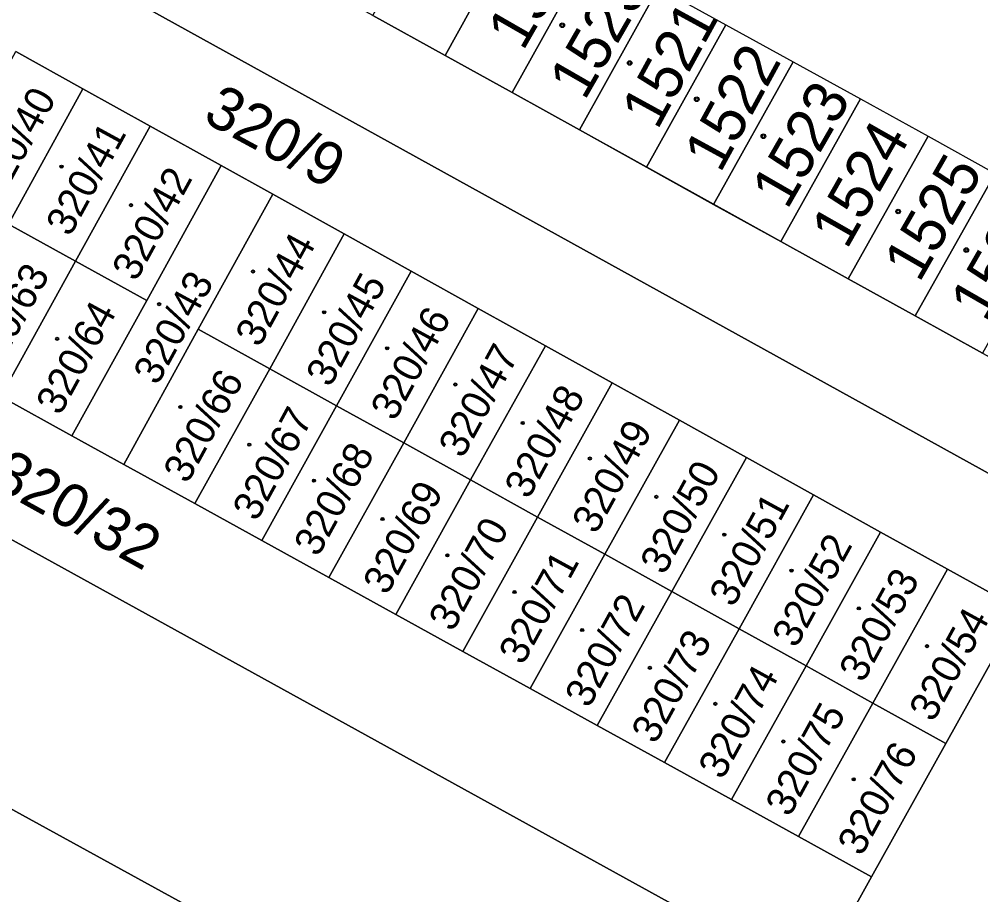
# Model space of a CAD drawing. Extents: x -598233 to -596890, y -1157848 to -1156431.
# Drawn here: x -596966.51 to -596928.83, y -1157755.68 to -1157721.38 of the extents above; entities that cross this region are included whole.
import ezdxf

# ---------------------------------------------------------------- set-up
doc = ezdxf.new("R2010")
doc.units = 0
for name, color, linetype in [('Level 1', 7, 'Continuous'), ('Level 4', 7, 'Continuous'), ('Level 5', 7, 'Continuous'), ('Level 60', 7, 'Continuous'), ('Vrstva 60', 7, 'Continuous')]:
    doc.layers.add(name, color=color, linetype=linetype)

msp = doc.modelspace()

# ---------------------------------------------------------------- linework, layer by layer
at = {"layer": 'Level 1'}
for points in [[(-596925.3, -1157740.95), (-596986.57, -1157707.08)], [(-596946.74, -1157717.22), (-596949.82, -1157722.8)], [(-596944.1, -1157718.68), (-596947.19, -1157724.25)], [(-596941.46, -1157720.13), (-596944.56, -1157725.71)], [(-596941.46, -1157720.13), (-596938.82, -1157721.59)], [(-596952.65, -1157721.23), (-596949.82, -1157722.8)], [(-596938.82, -1157721.59), (-596941.93, -1157727.17)], [(-596938.82, -1157721.59), (-596936.18, -1157723.05)], [(-596964.01, -1157724.1), (-596966.64, -1157722.64)], [(-596933.11, -1157754.98), (-596935.4, -1157759.09), (-596995.71, -1157725.83), (-596991.71, -1157724.11), (-596991.1, -1157722.99)], [(-596949.82, -1157722.8), (-596947.19, -1157724.25)], [(-596936.18, -1157723.05), (-596939.3, -1157728.63)], [(-596936.18, -1157723.05), (-596933.54, -1157724.5)], [(-596964.01, -1157724.1), (-596966.93, -1157729.4)], [(-596961.38, -1157725.56), (-596964.01, -1157724.1)], [(-596947.19, -1157724.25), (-596944.56, -1157725.71)], [(-596933.54, -1157724.5), (-596936.67, -1157730.09)], [(-596933.54, -1157724.5), (-596930.9, -1157725.96)], [(-596961.38, -1157725.56), (-596964.3, -1157730.86)], [(-596958.59, -1157727.11), (-596961.38, -1157725.56)], [(-596944.56, -1157725.71), (-596941.93, -1157727.17)], [(-596930.9, -1157725.96), (-596934.03, -1157731.55)], [(-596930.9, -1157725.96), (-596928.27, -1157727.42)], [(-596958.59, -1157727.11), (-596961.51, -1157732.4)], [(-596956.57, -1157728.23), (-596958.59, -1157727.11)], [(-596941.93, -1157727.17), (-596939.3, -1157728.63)], [(-596928.27, -1157727.42), (-596931.4, -1157733)], [(-596959.49, -1157733.52), (-596956.57, -1157728.23)], [(-596953.77, -1157729.79), (-596956.57, -1157728.23)], [(-596939.3, -1157728.63), (-596936.67, -1157730.09)], [(-596964.3, -1157730.86), (-596966.93, -1157729.4)], [(-596956.69, -1157735.07), (-596953.77, -1157729.79)], [(-596951.15, -1157731.25), (-596953.77, -1157729.79)], [(-596936.67, -1157730.09), (-596934.03, -1157731.55)], [(-596967.22, -1157736.16), (-596964.3, -1157730.86)], [(-596964.3, -1157730.86), (-596961.51, -1157732.4)], [(-596954.07, -1157736.52), (-596951.15, -1157731.25)], [(-596948.52, -1157732.71), (-596951.15, -1157731.25)], [(-596934.03, -1157731.55), (-596931.4, -1157733)], [(-596961.51, -1157732.4), (-596964.44, -1157737.7)], [(-596951.44, -1157737.98), (-596948.52, -1157732.71)], [(-596945.89, -1157734.17), (-596948.52, -1157732.71)], [(-597002.28, -1157732.85), (-596918.53, -1157778.84)], [(-596931.4, -1157733), (-596928.77, -1157734.46)], [(-596962.41, -1157738.82), (-596959.49, -1157733.52)], [(-596959.49, -1157733.52), (-596956.69, -1157735.07)], [(-596945.89, -1157734.17), (-596948.82, -1157739.43)], [(-596943.27, -1157735.62), (-596945.89, -1157734.17)], [(-596956.69, -1157735.07), (-596959.62, -1157740.35)], [(-596954.07, -1157736.52), (-596956.69, -1157735.07)], [(-596946.2, -1157740.89), (-596943.27, -1157735.62)], [(-596940.64, -1157737.09), (-596943.27, -1157735.62)], [(-596967.22, -1157736.16), (-596964.44, -1157737.7)], [(-596954.07, -1157736.52), (-596957, -1157741.8)], [(-596951.44, -1157737.98), (-596954.07, -1157736.52)], [(-596943.56, -1157742.34), (-596940.64, -1157737.09)], [(-596938.01, -1157738.55), (-596940.64, -1157737.09)], [(-596964.44, -1157737.7), (-596962.41, -1157738.82)], [(-596954.37, -1157743.25), (-596951.44, -1157737.98)], [(-596948.82, -1157739.43), (-596951.44, -1157737.98)], [(-596962.41, -1157738.82), (-596959.62, -1157740.35)], [(-596938.01, -1157738.55), (-596940.94, -1157743.8)], [(-596935.38, -1157740.01), (-596938.01, -1157738.55)], [(-596951.75, -1157744.7), (-596948.82, -1157739.43)], [(-596948.82, -1157739.43), (-596946.2, -1157740.89)], [(-596959.62, -1157740.35), (-596957, -1157741.8)], [(-596935.38, -1157740.01), (-596938.3, -1157745.26)], [(-596932.76, -1157741.47), (-596935.38, -1157740.01)], [(-596946.2, -1157740.89), (-596949.12, -1157746.15)], [(-596943.56, -1157742.34), (-596946.2, -1157740.89)], [(-596935.68, -1157746.71), (-596932.76, -1157741.47)], [(-596930.13, -1157742.92), (-596932.76, -1157741.47)], [(-596957, -1157741.8), (-596954.37, -1157743.25)], [(-596946.49, -1157747.6), (-596943.56, -1157742.34)], [(-596940.94, -1157743.8), (-596943.56, -1157742.34)], [(-596930.13, -1157742.92), (-596933.06, -1157748.17)], [(-596927.28, -1157744.51), (-596930.13, -1157742.92)], [(-596954.37, -1157743.25), (-596951.75, -1157744.7)], [(-596940.94, -1157743.8), (-596943.86, -1157749.05)], [(-596938.3, -1157745.26), (-596940.94, -1157743.8)], [(-596930.2, -1157749.75), (-596927.28, -1157744.51)], [(-596951.75, -1157744.7), (-596949.12, -1157746.15)], [(-596941.22, -1157750.5), (-596938.3, -1157745.26)], [(-596938.3, -1157745.26), (-596935.68, -1157746.71)], [(-596949.12, -1157746.15), (-596946.49, -1157747.6)], [(-596935.68, -1157746.71), (-596938.6, -1157751.95)], [(-596933.06, -1157748.17), (-596935.68, -1157746.71)], [(-596946.49, -1157747.6), (-596943.86, -1157749.05)], [(-596935.98, -1157753.4), (-596933.06, -1157748.17)], [(-596933.06, -1157748.17), (-596930.2, -1157749.75)], [(-596943.86, -1157749.05), (-596941.22, -1157750.5)], [(-596933.11, -1157754.98), (-596930.2, -1157749.75)], [(-596941.22, -1157750.5), (-596938.6, -1157751.95)], [(-596938.6, -1157751.95), (-596935.98, -1157753.4)], [(-596935.98, -1157753.4), (-596933.11, -1157754.98)]]:
    msp.add_lwpolyline(points, dxfattribs=at)
at = {"layer": 'Level 5'}
for centre, radius in [((-596945.23, -1157721.61), 0.09), ((-596945.23, -1157721.61), 0.0521), ((-596942.59, -1157723.09), 0.09), ((-596942.59, -1157723.09), 0.0521), ((-596939.96, -1157724.51), 0.09), ((-596939.96, -1157724.51), 0.0521), ((-596937.35, -1157725.96), 0.09), ((-596937.35, -1157725.96), 0.0521), ((-596964.85, -1157727.15), 0.0612), ((-596964.85, -1157727.15), 0.0354), ((-596962.13, -1157728.66), 0.0612), ((-596962.13, -1157728.66), 0.0354), ((-596932.07, -1157728.91), 0.09), ((-596932.07, -1157728.91), 0.0521), ((-596929.4, -1157730.42), 0.09), ((-596929.4, -1157730.42), 0.0521), ((-596957.35, -1157731.26), 0.0612), ((-596957.35, -1157731.26), 0.0354), ((-596961.02, -1157732.54), 0.0612), ((-596961.02, -1157732.54), 0.0354), ((-596954.56, -1157732.86), 0.0612), ((-596954.56, -1157732.86), 0.0354), ((-596965.02, -1157733.9), 0.0612), ((-596965.02, -1157733.9), 0.0354), ((-596952.09, -1157734.27), 0.0612), ((-596952.09, -1157734.27), 0.0354), ((-596949.42, -1157735.69), 0.0612), ((-596949.42, -1157735.69), 0.0354), ((-596960.19, -1157736.57), 0.0612), ((-596960.19, -1157736.57), 0.0354), ((-596946.78, -1157737.2), 0.0612), ((-596946.78, -1157737.2), 0.0354), ((-596957.49, -1157738.05), 0.0612), ((-596957.49, -1157738.05), 0.0354), ((-596944.15, -1157738.59), 0.0612), ((-596944.15, -1157738.59), 0.0354), ((-596954.96, -1157739.46), 0.0612), ((-596954.96, -1157739.46), 0.0354), ((-596941.54, -1157740.09), 0.0612), ((-596941.54, -1157740.09), 0.0354), ((-596952.27, -1157740.96), 0.0612), ((-596952.27, -1157740.96), 0.0354), ((-596938.88, -1157741.57), 0.0612), ((-596938.88, -1157741.57), 0.0354), ((-596949.73, -1157742.38), 0.0612), ((-596949.73, -1157742.38), 0.0354), ((-596936.25, -1157742.98), 0.0612), ((-596936.25, -1157742.98), 0.0354), ((-596947.1, -1157743.82), 0.0612), ((-596947.1, -1157743.82), 0.0354), ((-596933.61, -1157744.46), 0.0612), ((-596933.61, -1157744.46), 0.0354), ((-596944.45, -1157745.31), 0.0612), ((-596944.45, -1157745.31), 0.0354), ((-596930.94, -1157745.94), 0.0612), ((-596930.94, -1157745.94), 0.0354), ((-596941.8, -1157746.79), 0.0612), ((-596941.8, -1157746.79), 0.0354), ((-596939.23, -1157748.2), 0.0612), ((-596939.23, -1157748.2), 0.0354), ((-596936.57, -1157749.68), 0.0612), ((-596936.57, -1157749.68), 0.0354), ((-596933.81, -1157751.16), 0.0612), ((-596933.81, -1157751.16), 0.0354)]:
    msp.add_circle(centre, radius, dxfattribs=at)
at = {"layer": 'Level 60'}
for points in [[(-596948.4, -1157774.41), (-596966.78, -1157770.59), (-597043.89, -1157728.64), (-597049.19, -1157723.13), (-597033.57, -1157691.86), (-597033.32, -1157692.19), (-597035.71, -1157697.48), (-597025.02, -1157703.5), (-597027.25, -1157707.88), (-597027.96, -1157707.52), (-597032.24, -1157715.91), (-597024.17, -1157719.96), (-597023.15, -1157718.08), (-597014.51, -1157722.4), (-597012.72, -1157718.84), (-597002.28, -1157732.85), (-596918.53, -1157778.84), (-596928.23, -1157781.95), (-596932.23, -1157782.44), (-596942.73, -1157773.74)], [(-596927.28, -1157744.51), (-596925.3, -1157740.95), (-596905.28, -1157752.02), (-596903.44, -1157753.04), (-596917.43, -1157779.44), (-596918.53, -1157778.84), (-597002.28, -1157732.85), (-596994.54, -1157721.48), (-596988.47, -1157710.51), (-596985.26, -1157712.29), (-596988.17, -1157717.63), (-596991.1, -1157722.99), (-596991.71, -1157724.11), (-596995.71, -1157725.83), (-596935.4, -1157759.09), (-596933.11, -1157754.98), (-596930.2, -1157749.75)], [(-596949.82, -1157722.8), (-596952.65, -1157721.23), (-596950.19, -1157716.78), (-596949.57, -1157715.66), (-596946.74, -1157717.22)], [(-596947.19, -1157724.25), (-596949.82, -1157722.8), (-596946.74, -1157717.22), (-596944.1, -1157718.68)], [(-596944.56, -1157725.71), (-596947.19, -1157724.25), (-596944.1, -1157718.68), (-596941.46, -1157720.13)], [(-596941.93, -1157727.17), (-596944.56, -1157725.71), (-596941.46, -1157720.13), (-596938.82, -1157721.59)], [(-596939.3, -1157728.63), (-596941.93, -1157727.17), (-596938.82, -1157721.59), (-596936.18, -1157723.05)], [(-596966.64, -1157722.64), (-596964.01, -1157724.1), (-596966.93, -1157729.4), (-596969.55, -1157727.95)], [(-596936.67, -1157730.09), (-596939.3, -1157728.63), (-596936.18, -1157723.05), (-596933.54, -1157724.5)], [(-596964.01, -1157724.1), (-596961.38, -1157725.56), (-596964.3, -1157730.86), (-596966.93, -1157729.4)], [(-596934.03, -1157731.55), (-596936.67, -1157730.09), (-596933.54, -1157724.5), (-596930.9, -1157725.96)], [(-596961.38, -1157725.56), (-596958.59, -1157727.11), (-596961.51, -1157732.4), (-596964.3, -1157730.86)], [(-596931.4, -1157733), (-596934.03, -1157731.55), (-596930.9, -1157725.96), (-596928.27, -1157727.42)], [(-596958.59, -1157727.11), (-596956.57, -1157728.23), (-596959.49, -1157733.52), (-596962.41, -1157738.82), (-596964.44, -1157737.7), (-596961.51, -1157732.4)], [(-596928.77, -1157734.46), (-596931.4, -1157733), (-596928.27, -1157727.42), (-596925.63, -1157728.87)], [(-596956.57, -1157728.23), (-596953.77, -1157729.79), (-596956.69, -1157735.07), (-596959.49, -1157733.52)], [(-596967.22, -1157736.16), (-596969.85, -1157734.71), (-596966.93, -1157729.4), (-596964.3, -1157730.86)], [(-596953.77, -1157729.79), (-596951.15, -1157731.25), (-596954.07, -1157736.52), (-596956.69, -1157735.07)], [(-596964.44, -1157737.7), (-596967.22, -1157736.16), (-596964.3, -1157730.86), (-596961.51, -1157732.4)], [(-596951.15, -1157731.25), (-596948.52, -1157732.71), (-596951.44, -1157737.98), (-596954.07, -1157736.52)], [(-596948.52, -1157732.71), (-596945.89, -1157734.17), (-596948.82, -1157739.43), (-596951.44, -1157737.98)], [(-596959.62, -1157740.35), (-596962.41, -1157738.82), (-596959.49, -1157733.52), (-596956.69, -1157735.07)], [(-596945.89, -1157734.17), (-596943.27, -1157735.62), (-596946.2, -1157740.89), (-596948.82, -1157739.43)], [(-596957, -1157741.8), (-596959.62, -1157740.35), (-596956.69, -1157735.07), (-596954.07, -1157736.52)], [(-596943.27, -1157735.62), (-596940.64, -1157737.09), (-596943.56, -1157742.34), (-596946.2, -1157740.89)], [(-596954.37, -1157743.25), (-596957, -1157741.8), (-596954.07, -1157736.52), (-596951.44, -1157737.98)], [(-596940.64, -1157737.09), (-596938.01, -1157738.55), (-596940.94, -1157743.8), (-596943.56, -1157742.34)], [(-596951.75, -1157744.7), (-596954.37, -1157743.25), (-596951.44, -1157737.98), (-596948.82, -1157739.43)], [(-596938.01, -1157738.55), (-596935.38, -1157740.01), (-596938.3, -1157745.26), (-596940.94, -1157743.8)], [(-596949.12, -1157746.15), (-596951.75, -1157744.7), (-596948.82, -1157739.43), (-596946.2, -1157740.89)], [(-596935.38, -1157740.01), (-596932.76, -1157741.47), (-596935.68, -1157746.71), (-596938.3, -1157745.26)], [(-596946.49, -1157747.6), (-596949.12, -1157746.15), (-596946.2, -1157740.89), (-596943.56, -1157742.34)], [(-596932.76, -1157741.47), (-596930.13, -1157742.92), (-596933.06, -1157748.17), (-596935.68, -1157746.71)], [(-596943.86, -1157749.05), (-596946.49, -1157747.6), (-596943.56, -1157742.34), (-596940.94, -1157743.8)], [(-596930.13, -1157742.92), (-596927.28, -1157744.51), (-596930.2, -1157749.75), (-596933.06, -1157748.17)], [(-596941.22, -1157750.5), (-596943.86, -1157749.05), (-596940.94, -1157743.8), (-596938.3, -1157745.26)], [(-596938.6, -1157751.95), (-596941.22, -1157750.5), (-596938.3, -1157745.26), (-596935.68, -1157746.71)], [(-596935.98, -1157753.4), (-596938.6, -1157751.95), (-596935.68, -1157746.71), (-596933.06, -1157748.17)], [(-596933.11, -1157754.98), (-596935.98, -1157753.4), (-596933.06, -1157748.17), (-596930.2, -1157749.75)]]:
    msp.add_lwpolyline(points, close=True, dxfattribs=at)
for points in [[(-596986.57, -1157707.08), (-596925.3, -1157740.95)], [(-596927.28, -1157744.51), (-596930.13, -1157742.92), (-596932.76, -1157741.47), (-596935.38, -1157740.01), (-596938.01, -1157738.55), (-596940.64, -1157737.09), (-596943.27, -1157735.62), (-596945.89, -1157734.17), (-596948.52, -1157732.71), (-596951.15, -1157731.25), (-596953.77, -1157729.79), (-596956.57, -1157728.23), (-596958.59, -1157727.11), (-596961.38, -1157725.56), (-596964.01, -1157724.1), (-596966.64, -1157722.64)], [(-596967.22, -1157736.16), (-596964.44, -1157737.7), (-596962.41, -1157738.82), (-596959.62, -1157740.35), (-596957, -1157741.8), (-596954.37, -1157743.25), (-596951.75, -1157744.7), (-596949.12, -1157746.15), (-596946.49, -1157747.6), (-596943.86, -1157749.05), (-596941.22, -1157750.5), (-596938.6, -1157751.95), (-596935.98, -1157753.4), (-596933.11, -1157754.98), (-596935.4, -1157759.09), (-596995.71, -1157725.83)]]:
    msp.add_lwpolyline(points, dxfattribs=at)
at = {"layer": 'Vrstva 60'}
msp.add_lwpolyline([(-596890.462, -1157729.39), (-596890.462, -1157681.961), (-596891.77, -1157681.24), (-596950.26, -1157649), (-596953.51, -1157647.21), (-596963.64, -1157665.55), (-596972.47, -1157681.54), (-596975.75, -1157679.85), (-596979.97, -1157695.17), (-596986.57, -1157707.08), (-596925.3, -1157740.95), (-596905.28, -1157752.02), (-596901.55, -1157749.58), (-596896.6, -1157740.6)], close=True, dxfattribs=at)
for points in [[(-596967.52, -1157705.75), (-596964.88, -1157707.2), (-596959.6, -1157710.12), (-596956.97, -1157711.57), (-596954.33, -1157713.03), (-596951.43, -1157714.63), (-596952.05, -1157715.75), (-596950.19, -1157716.78), (-596949.57, -1157715.66), (-596946.74, -1157717.22), (-596944.1, -1157718.68), (-596941.46, -1157720.13), (-596936.18, -1157723.05), (-596933.54, -1157724.5), (-596930.9, -1157725.96), (-596928.27, -1157727.42)], [(-596926.14, -1157735.92), (-596931.4, -1157733), (-596934.03, -1157731.55), (-596936.67, -1157730.09), (-596947.19, -1157724.25), (-596949.82, -1157722.8), (-596952.65, -1157721.23), (-596954.51, -1157720.2), (-596957.39, -1157718.6), (-596960.02, -1157717.14), (-596962.66, -1157715.69), (-596973.18, -1157709.85)]]:
    msp.add_lwpolyline(points, dxfattribs=at)

# ---------------------------------------------------------------- texts
at = {"layer": 'Level 4'}
for s, height, rotation, p in [('1519', 1.7, 60.0863, (-596946.768, -1157722.655)), ('1520', 1.7, 60.0863, (-596944.355, -1157724.598)), ('1521', 1.7, 61.3022, (-596941.506, -1157725.751)), ('1522', 1.7, 61.3917, (-596939.042, -1157727.439)), ('320/40', 1.14, 61.3611, (-596967.263, -1157728.559)), ('320/9', 1.7, 331.5178, (-596959.368, -1157725.347)), ('1523', 1.7, 60.0863, (-596936.421, -1157728.874)), ('320/41', 1.14, 61.3611, (-596964.517, -1157729.935)), ('1524', 1.7, 60.3536, (-596934.084, -1157730.433)), ('1525', 1.7, 60.0863, (-596931.244, -1157731.734)), ('320/42', 1.14, 61.3611, (-596961.926, -1157731.693)), ('1526', 1.7, 60.0863, (-596928.643, -1157733.288)), ('320/44', 1.14, 61.3611, (-596957.095, -1157734.275)), ('320/63', 1.14, 61.3611, (-596967.52, -1157735.46)), ('320/43', 1.14, 61.3611, (-596961.09, -1157735.76)), ('320/45', 1.14, 61.3611, (-596954.328, -1157735.839)), ('320/64', 1.14, 61.3611, (-596964.905, -1157736.945)), ('320/46', 1.14, 61.3611, (-596951.795, -1157737.165)), ('320/47', 1.14, 61.3611, (-596949.134, -1157738.624)), ('320/66', 1.14, 61.3611, (-596959.915, -1157739.615)), ('320/48', 1.14, 61.3611, (-596946.551, -1157740.225)), ('320/67', 1.14, 61.3611, (-596957.204, -1157741.094)), ('320/49', 1.14, 61.3611, (-596943.905, -1157741.595)), ('320/68', 1.14, 61.3611, (-596954.801, -1157742.485)), ('320/32', 1.7, 331.0154, (-596967.681, -1157739.639)), ('320/50', 1.14, 61.3611, (-596941.236, -1157743.193)), ('320/69', 1.14, 61.3611, (-596952.095, -1157743.985)), ('320/51', 1.14, 61.3611, (-596938.53, -1157744.46)), ('320/70', 1.14, 61.3611, (-596949.521, -1157745.418)), ('320/52', 1.14, 61.3611, (-596936.069, -1157746.057)), ('320/71', 1.14, 61.3611, (-596946.776, -1157746.725)), ('320/53', 1.14, 61.3611, (-596933.443, -1157747.414)), ('320/72', 1.14, 61.3611, (-596944.185, -1157748.412)), ('320/54', 1.14, 61.3611, (-596930.698, -1157748.959)), ('320/73', 1.14, 61.3611, (-596941.578, -1157749.819)), ('320/74', 1.14, 61.3611, (-596938.954, -1157751.214)), ('320/75', 1.14, 61.3611, (-596936.327, -1157752.678)), ('320/76', 1.14, 61.3611, (-596933.504, -1157754.214))]:
    msp.add_text(s, height=height, rotation=rotation, dxfattribs=at).set_placement(p)

doc.saveas('drawing.dxf')
